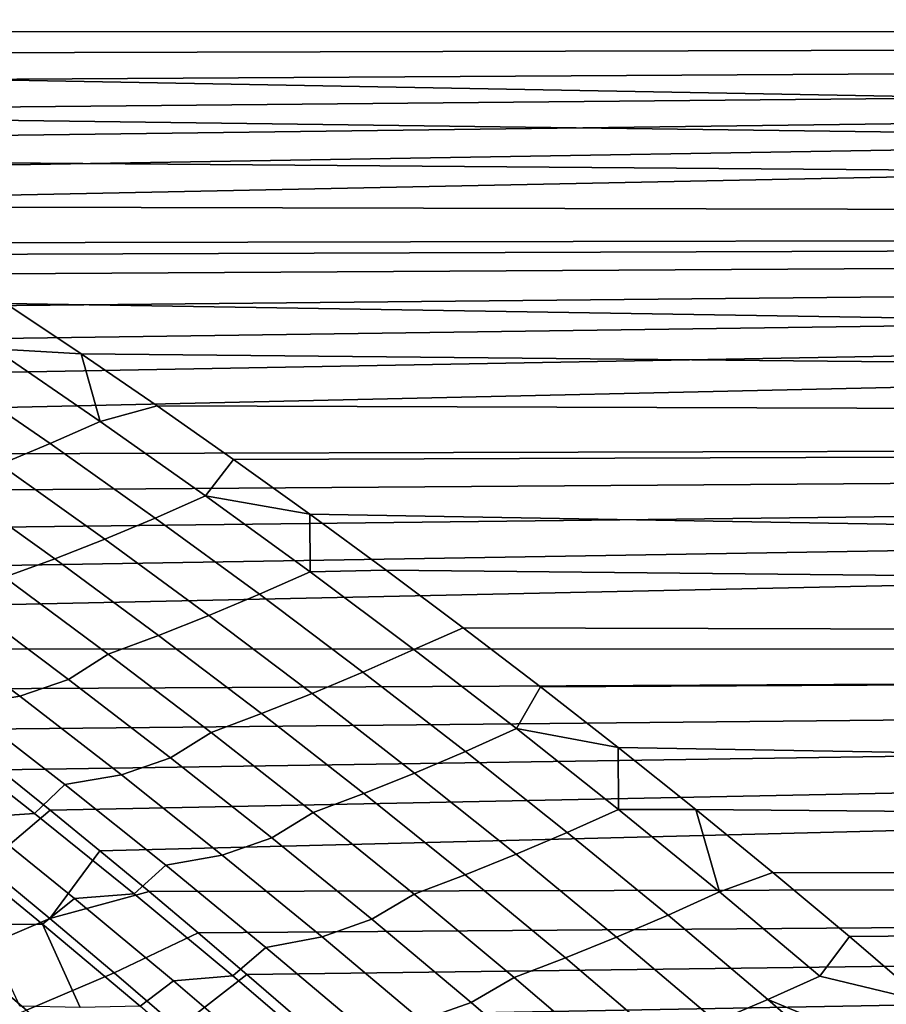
# Model space of a CAD drawing. Header units: metres. Extents: x -29 to 117, y -464 to 29.
# Tile 259 of 362: x 24.83 to 28.05, y 18.89 to 22.55. Entities that reach past the tile are written whole.
import ezdxf

# ---------------------------------------------------------------- set-up
doc = ezdxf.new("R2010")
doc.units = ezdxf.units.M
doc.layers.add('solid_24_501_056_XXX', color=7, linetype='CONTINUOUS')

msp = doc.modelspace()

# ---------------------------------------------------------------- linework, layer by layer
at = {"layer": 'solid_24_501_056_XXX'}
for points in [[(20.559736, 22.6346, 68.482567), (20.738693, 22.528807, 68.626869), (54.700001, 23.198271, 67.679291)], [(20.920137, 22.420368, 68.772804), (54.700001, 22.511919, 68.649727), (54.700001, 23.198271, 67.679291), (20.738693, 22.528807, 68.626869)], [(22.404037, 22.946329, 35.954254), (22.157051, 23.083645, 36.152435), (54.700001, 23.198271, 36.320705), (54.700001, 22.511919, 35.350269)], [(22.654408, 22.80448, 35.753288), (22.404037, 22.946329, 35.954254), (54.700001, 22.511919, 35.350269)], [(22.908215, 22.658384, 35.550148), (22.654408, 22.80448, 35.753288), (54.700001, 22.511919, 35.350269)], [(23.16534, 22.507862, 35.344788), (22.908215, 22.658384, 35.550148), (54.700001, 22.511919, 35.350269)], [(20.920137, 22.420368, 68.772804), (21.103779, 22.309351, 68.920189), (54.700001, 22.511919, 68.649727)], [(21.103779, 22.309351, 68.920189), (21.289322, 22.195818, 69.068848), (54.700001, 22.511919, 68.649727)], [(21.289322, 22.195818, 69.068848), (21.476471, 22.079844, 69.218613), (54.700001, 22.511919, 68.649727)], [(21.476471, 22.079844, 69.218613), (21.664932, 21.9615, 69.369301), (54.700001, 22.511919, 68.649727)], [(21.664932, 21.9615, 69.369301), (21.854412, 21.840866, 69.520744), (54.700001, 22.511919, 68.649727)], [(22.044617, 21.718025, 69.672791), (54.700001, 21.785002, 69.590157), (54.700001, 22.511919, 68.649727), (21.854412, 21.840866, 69.520744)], [(23.425657, 22.35268, 35.137093), (23.16534, 22.507862, 35.344788), (54.700001, 22.511919, 35.350269), (54.700001, 21.785002, 34.40984)], [(23.689032, 22.192595, 34.92696), (23.425657, 22.35268, 35.137093), (54.700001, 21.785002, 34.40984)], [(23.955334, 22.027359, 34.714298), (23.689032, 22.192595, 34.92696), (54.700001, 21.785002, 34.40984)], [(24.224436, 21.856712, 34.499027), (23.955334, 22.027359, 34.714298), (54.700001, 21.785002, 34.40984)], [(24.497023, 21.680305, 34.28096), (24.224436, 21.856712, 34.499027), (54.700001, 21.785002, 34.40984)], [(22.044617, 21.718025, 69.672791), (22.23525, 21.59306, 69.825256), (54.700001, 21.785002, 69.590157)], [(22.23525, 21.59306, 69.825256), (22.426022, 21.466063, 69.977989), (54.700001, 21.785002, 69.590157)], [(22.426022, 21.466063, 69.977989), (22.616634, 21.337128, 70.130829), (54.700001, 21.785002, 69.590157)], [(22.616634, 21.337128, 70.130829), (22.807436, 21.206015, 70.284004), (54.700001, 21.785002, 69.590157)], [(22.807436, 21.206015, 70.284004), (23.000345, 21.071695, 70.438644), (54.700001, 21.785002, 69.590157)], [(23.19504, 20.93434, 70.594444), (54.700001, 21.018824, 70.498894), (54.700001, 21.785002, 69.590157), (23.000345, 21.071695, 70.438644)], [(24.773819, 21.497997, 34.060211), (24.497023, 21.680305, 34.28096), (54.700001, 21.785002, 34.40984), (54.700001, 21.018824, 33.501106)], [(24.730209, 21.328463, 33.854137), (24.773819, 21.497997, 34.060211), (25.053919, 21.309999, 33.837292)], [(25.053919, 21.309999, 33.837292), (24.773819, 21.497997, 34.060211), (54.700001, 21.018824, 33.501106)], [(24.730209, 21.328463, 33.854137), (25.124718, 21.058243, 33.541256), (24.938293, 20.976303, 33.433258), (24.544561, 21.247446, 33.744125)], [(24.730209, 21.328463, 33.854137), (25.053919, 21.309999, 33.837292), (25.124718, 21.058243, 33.541256)], [(25.336397, 21.116535, 33.612724), (25.053919, 21.309999, 33.837292), (54.700001, 21.018824, 33.501106)], [(25.124718, 21.058243, 33.541256), (25.053919, 21.309999, 33.837292), (25.336397, 21.116535, 33.612724)], [(24.544561, 21.247446, 33.744125), (24.938293, 20.976303, 33.433258), (24.752129, 20.899149, 33.321358), (24.359171, 21.171272, 33.630283)], [(25.516405, 20.782026, 33.23085), (25.124718, 21.058243, 33.541256), (25.336397, 21.116535, 33.612724), (25.620329, 20.91785, 33.387009)], [(25.620329, 20.91785, 33.387009), (25.336397, 21.116535, 33.612724), (54.700001, 21.018824, 33.501106)], [(25.124718, 21.058243, 33.541256), (25.516405, 20.782026, 33.23085), (25.329184, 20.69923, 33.124908), (24.938293, 20.976303, 33.433258)], [(23.19504, 20.93434, 70.594444), (23.390984, 20.794239, 70.750992), (54.700001, 21.018824, 70.498894)], [(23.390984, 20.794239, 70.750992), (23.587639, 20.651697, 70.907867), (54.700001, 21.018824, 70.498894)], [(23.587639, 20.651697, 70.907867), (23.78447, 20.50703, 71.064674), (54.700001, 21.018824, 70.498894)], [(23.78447, 20.50703, 71.064674), (23.980938, 20.360565, 71.221016), (54.700001, 21.018824, 70.498894)], [(24.176508, 20.212639, 71.376511), (54.700001, 20.214771, 71.37429), (54.700001, 21.018824, 70.498894), (23.980938, 20.360565, 71.221016)], [(25.904785, 20.714207, 33.160637), (25.620329, 20.91785, 33.387009), (54.700001, 21.018824, 33.501106), (54.700001, 20.214771, 32.625713)], [(24.938293, 20.976303, 33.433258), (25.329184, 20.69923, 33.124908), (25.142221, 20.621157, 33.014996), (24.752129, 20.899149, 33.321358)], [(25.516405, 20.782026, 33.23085), (25.620329, 20.91785, 33.387009), (25.904785, 20.714207, 33.160637)], [(24.752129, 20.899149, 33.321358), (25.142221, 20.621157, 33.014996), (24.955654, 20.547865, 32.901184), (24.566357, 20.826834, 33.205639)], [(24.566357, 20.826834, 33.205639), (24.955654, 20.547865, 32.901184), (24.769615, 20.479406, 32.783566), (24.381111, 20.759411, 33.086182)], [(25.516405, 20.782026, 33.23085), (25.905155, 20.499765, 32.923004), (25.717113, 20.416176, 32.819157), (25.329184, 20.69923, 33.124908)], [(25.516405, 20.782026, 33.23085), (25.904785, 20.714207, 33.160637), (25.905155, 20.499765, 32.923004)], [(25.329184, 20.69923, 33.124908), (25.717113, 20.416176, 32.819157), (25.529331, 20.337248, 32.711269), (25.142221, 20.621157, 33.014996)], [(26.188864, 20.505869, 32.934078), (25.904785, 20.714207, 33.160637), (54.700001, 20.214771, 32.625713)], [(25.905155, 20.499765, 32.923004), (25.904785, 20.714207, 33.160637), (26.188864, 20.505869, 32.934078)], [(25.142221, 20.621157, 33.014996), (25.529331, 20.337248, 32.711269), (25.341948, 20.263041, 32.599415), (24.955654, 20.547865, 32.901184)], [(24.955654, 20.547865, 32.901184), (25.341948, 20.263041, 32.599415), (25.155094, 20.193607, 32.483673), (24.769615, 20.479406, 32.783566)], [(25.905155, 20.499765, 32.923004), (26.188864, 20.505869, 32.934078), (26.474371, 20.291929, 32.706539), (26.29085, 20.211411, 32.617783)], [(26.474371, 20.291929, 32.706539), (26.188864, 20.505869, 32.934078), (54.700001, 20.214771, 32.625713)], [(24.769615, 20.479406, 32.783566), (25.155094, 20.193607, 32.483673), (25.00736, 20.099876, 32.334347), (24.624943, 20.385857, 32.630653)], [(25.905155, 20.499765, 32.923004), (26.29085, 20.211411, 32.617783), (26.101967, 20.127094, 32.516075), (25.717113, 20.416176, 32.819157)], [(25.717113, 20.416176, 32.819157), (26.101967, 20.127094, 32.516075), (25.913343, 20.047379, 32.410255), (25.529331, 20.337248, 32.711269)], [(24.624943, 20.385857, 32.630653), (25.00736, 20.099876, 32.334347), (24.825583, 20.03721, 32.208412), (24.444187, 20.324188, 32.502827)], [(24.825583, 20.03721, 32.208412), (24.614454, 20.00264, 32.102139), (24.232302, 20.291363, 32.396141), (24.444187, 20.324188, 32.502827)], [(25.529331, 20.337248, 32.711269), (25.913343, 20.047379, 32.410255), (25.725121, 19.972321, 32.300392), (25.341948, 20.263041, 32.599415)], [(26.673374, 19.916908, 32.315273), (26.29085, 20.211411, 32.617783), (26.474371, 20.291929, 32.706539), (26.762096, 20.071995, 32.477833)], [(26.762096, 20.071995, 32.477833), (26.474371, 20.291929, 32.706539), (54.700001, 20.214771, 32.625713)], [(25.341948, 20.263041, 32.599415), (25.725121, 19.972321, 32.300392), (25.53743, 19.901976, 32.186573), (25.155094, 20.193607, 32.483673)], [(24.176508, 20.212639, 71.376511), (24.370642, 20.063602, 71.530792), (54.700001, 20.214771, 71.37429)], [(24.370642, 20.063602, 71.530792), (24.562803, 19.913815, 71.683495), (54.700001, 20.214771, 71.37429)], [(24.562803, 19.913815, 71.683495), (24.752455, 19.763647, 71.834274), (54.700001, 20.214771, 71.37429)], [(24.752455, 19.763647, 71.834274), (24.939058, 19.61348, 71.98278), (54.700001, 20.214771, 71.37429)], [(24.939058, 19.61348, 71.98278), (25.123533, 19.462679, 72.129684), (54.700001, 20.214771, 71.37429)], [(25.30703, 19.31045, 72.275764), (54.700001, 19.374289, 72.214767), (54.700001, 20.214771, 71.37429), (25.123533, 19.462679, 72.129684)], [(27.050867, 19.846584, 32.248718), (26.762096, 20.071995, 32.477833), (54.700001, 20.214771, 32.625713), (54.700001, 19.374289, 31.785229)], [(25.155094, 20.193607, 32.483673), (25.53743, 19.901976, 32.186573), (25.386633, 19.808176, 32.040855), (25.00736, 20.099876, 32.334347)], [(26.29085, 20.211411, 32.617783), (26.673374, 19.916908, 32.315273), (26.483625, 19.831936, 32.215744), (26.101967, 20.127094, 32.516075)], [(26.101967, 20.127094, 32.516075), (26.483625, 19.831936, 32.215744), (26.29414, 19.751501, 32.112026), (25.913343, 20.047379, 32.410255)], [(25.00736, 20.099876, 32.334347), (25.386633, 19.808176, 32.040855), (25.203812, 19.744577, 31.916855), (24.825583, 20.03721, 32.208412)], [(26.673374, 19.916908, 32.315273), (26.762096, 20.071995, 32.477833), (27.050867, 19.846584, 32.248718)], [(25.203812, 19.744577, 31.916855), (24.993406, 19.708284, 31.811049), (24.614454, 20.00264, 32.102139), (24.825583, 20.03721, 32.208412)], [(25.913343, 20.047379, 32.410255), (26.29414, 19.751501, 32.112026), (26.105055, 19.675659, 32.0042), (25.725121, 19.972321, 32.300392)], [(24.614454, 20.00264, 32.102139), (24.993406, 19.708284, 31.811049), (24.880217, 19.600767, 31.627951), (24.506475, 19.894405, 31.913979)], [(25.725121, 19.972321, 32.300392), (26.105055, 19.675659, 32.0042), (25.916506, 19.604467, 31.89234), (25.53743, 19.901976, 32.186573)], [(24.880217, 19.600767, 31.627951), (24.656755, 19.58662, 31.526655), (24.281332, 19.882513, 31.813116), (24.506475, 19.894405, 31.913979)], [(25.53743, 19.901976, 32.186573), (25.916506, 19.604467, 31.89234), (25.762646, 19.510719, 31.75025), (25.386633, 19.808176, 32.040855)], [(26.673374, 19.916908, 32.315273), (27.052591, 19.616207, 32.015564), (26.861956, 19.530653, 31.918247), (26.483625, 19.831936, 32.215744)], [(26.673374, 19.916908, 32.315273), (27.050867, 19.846584, 32.248718), (27.052591, 19.616207, 32.015564)], [(27.339506, 19.616251, 32.019943), (27.050867, 19.846584, 32.248718), (54.700001, 19.374289, 31.785229)], [(27.052591, 19.616207, 32.015564), (27.050867, 19.846584, 32.248718), (27.339506, 19.616251, 32.019943)], [(26.483625, 19.831936, 32.215744), (26.861956, 19.530653, 31.918247), (26.671585, 19.449568, 31.816677), (26.29414, 19.751501, 32.112026)], [(25.386633, 19.808176, 32.040855), (25.762646, 19.510719, 31.75025), (25.578762, 19.446255, 31.62822), (25.203812, 19.744577, 31.916855)], [(24.696999, 19.409374, 72.193764), (24.939058, 19.61348, 71.98278), (24.752455, 19.763647, 71.834274), (24.454847, 19.606153, 72.002785)], [(25.578762, 19.446255, 31.62822), (25.369041, 19.40826, 31.52294), (24.993406, 19.708284, 31.811049), (25.203812, 19.744577, 31.916855)], [(26.29414, 19.751501, 32.112026), (26.671585, 19.449568, 31.816677), (26.481619, 19.373013, 31.710922), (26.105055, 19.675659, 32.0042)], [(24.993406, 19.708284, 31.811049), (25.369041, 19.40826, 31.52294), (25.250664, 19.301624, 31.3449), (24.880217, 19.600767, 31.627951)], [(26.105055, 19.675659, 32.0042), (26.481619, 19.373013, 31.710922), (26.292189, 19.301044, 31.601063), (25.916506, 19.604467, 31.89234)], [(25.250664, 19.301624, 31.3449), (25.028837, 19.285221, 31.24324), (24.656755, 19.58662, 31.526655), (24.880217, 19.600767, 31.627951)], [(24.937706, 19.210007, 72.383499), (25.123533, 19.462679, 72.129684), (24.939058, 19.61348, 71.98278), (24.696999, 19.409374, 72.193764)], [(25.916506, 19.604467, 31.89234), (26.292189, 19.301044, 31.601063), (26.135262, 19.207466, 31.46262), (25.762646, 19.510719, 31.75025)], [(27.052591, 19.616207, 32.015564), (27.428341, 19.309258, 31.718775), (27.236797, 19.223194, 31.623711), (26.861956, 19.530653, 31.918247)], [(27.052591, 19.616207, 32.015564), (27.339506, 19.616251, 32.019943), (27.428341, 19.309258, 31.718775)], [(27.626841, 19.381573, 31.792213), (27.339506, 19.616251, 32.019943), (54.700001, 19.374289, 31.785229)], [(27.428341, 19.309258, 31.718775), (27.339506, 19.616251, 32.019943), (27.626841, 19.381573, 31.792213)], [(24.656755, 19.58662, 31.526655), (25.028837, 19.285221, 31.24324), (24.909859, 19.190046, 31.060871), (24.542761, 19.490705, 31.33955)], [(26.861956, 19.530653, 31.918247), (27.236797, 19.223194, 31.623711), (27.045521, 19.141535, 31.524321), (26.671585, 19.449568, 31.816677)], [(24.542761, 19.490705, 31.33955), (24.909859, 19.190046, 31.060871), (24.685112, 19.188541, 30.956467)], [(25.762646, 19.510719, 31.75025), (26.135262, 19.207466, 31.46262), (25.950298, 19.142206, 31.342598), (25.578762, 19.446255, 31.62822)], [(24.937706, 19.210007, 72.383499), (25.30703, 19.31045, 72.275764), (25.123533, 19.462679, 72.129684)], [(25.950298, 19.142206, 31.342598), (25.741226, 19.102533, 31.2379), (25.369041, 19.40826, 31.52294), (25.578762, 19.446255, 31.62822)], [(26.671585, 19.449568, 31.816677), (27.045521, 19.141535, 31.524321), (26.854649, 19.064339, 31.420679), (26.481619, 19.373013, 31.710922)], [(24.937706, 19.210007, 72.383499), (24.696999, 19.409374, 72.193764), (24.372835, 19.271784, 72.364525), (24.61256, 19.071798, 72.55188)], [(25.369041, 19.40826, 31.52294), (25.741226, 19.102533, 31.2379), (25.61768, 18.996946, 31.064919), (25.250664, 19.301624, 31.3449)], [(25.30703, 19.31045, 72.275764), (25.489367, 19.156952, 72.420853), (54.700001, 19.374289, 72.214767)], [(25.489367, 19.156952, 72.420853), (25.670361, 19.002348, 72.564796), (54.700001, 19.374289, 72.214767)], [(25.670361, 19.002348, 72.564796), (25.849833, 18.846809, 72.707436), (54.700001, 19.374289, 72.214767)], [(25.849833, 18.846809, 72.707436), (26.027601, 18.690506, 72.848618), (54.700001, 19.374289, 72.214767)], [(26.027601, 18.690506, 72.848618), (26.203482, 18.533615, 72.988213), (54.700001, 19.374289, 72.214767)], [(26.377296, 18.376322, 73.126068), (54.700001, 18.498892, 73.018822), (54.700001, 19.374289, 72.214767), (26.203482, 18.533615, 72.988213)], [(26.481619, 19.373013, 31.710922), (26.854649, 19.064339, 31.420679), (26.664316, 18.991661, 31.312859), (26.292189, 19.301044, 31.601063)], [(27.800459, 18.996, 31.425028), (27.428341, 19.309258, 31.718775), (27.626841, 19.381573, 31.792213), (27.911694, 19.14316, 31.566217)], [(27.911694, 19.14316, 31.566217), (27.626841, 19.381573, 31.792213), (54.700001, 19.374289, 31.785229)], [(28.19315, 18.901491, 31.342468), (27.911694, 19.14316, 31.566217), (54.700001, 19.374289, 31.785229), (54.700001, 18.498892, 30.981176)], [(24.937706, 19.210007, 72.383499), (25.176926, 19.008039, 72.57196), (25.489367, 19.156952, 72.420853), (25.30703, 19.31045, 72.275764)], [(25.61768, 18.996946, 31.064919), (25.397442, 18.978283, 30.962957), (25.028837, 19.285221, 31.24324), (25.250664, 19.301624, 31.3449)], [(26.292189, 19.301044, 31.601063), (26.664316, 18.991661, 31.312859), (26.504326, 18.89838, 31.17808), (26.135262, 19.207466, 31.46262)], [(27.428341, 19.309258, 31.718775), (27.800459, 18.996, 31.425028), (27.607986, 18.909508, 31.332251), (27.236797, 19.223194, 31.623711)], [(25.028837, 19.285221, 31.24324), (25.397442, 18.978283, 30.962957), (25.2735, 18.884008, 30.785322), (24.909859, 19.190046, 31.060871)], [(27.236797, 19.223194, 31.623711), (27.607986, 18.909508, 31.332251), (27.415783, 18.827351, 31.235081), (27.045521, 19.141535, 31.524321)], [(25.176926, 19.008039, 72.57196), (24.937706, 19.210007, 72.383499), (24.61256, 19.071798, 72.55188), (24.850782, 18.869267, 72.73793)], [(24.909859, 19.190046, 31.060871), (25.050732, 18.879915, 30.68017), (24.825481, 18.88455, 30.57452), (24.685112, 19.188541, 30.956467)], [(24.909859, 19.190046, 31.060871), (25.2735, 18.884008, 30.785322), (25.050732, 18.879915, 30.68017)], [(26.135262, 19.207466, 31.46262), (26.504326, 18.89838, 31.17808), (26.318262, 18.832394, 31.060104), (25.950298, 19.142206, 31.342598)], [(25.414616, 18.803459, 72.759117), (25.670361, 19.002348, 72.564796), (25.489367, 19.156952, 72.420853), (25.176926, 19.008039, 72.57196)], [(26.318262, 18.832394, 31.060104), (26.109804, 18.791073, 30.956043), (25.741226, 19.102533, 31.2379), (25.950298, 19.142206, 31.342598)], [(27.045521, 19.141535, 31.524321), (27.415783, 18.827351, 31.235081), (27.223986, 18.749588, 31.133585), (26.854649, 19.064339, 31.420679)], [(27.800459, 18.996, 31.425028), (27.911694, 19.14316, 31.566217), (28.19315, 18.901491, 31.342468)], [(25.741226, 19.102533, 31.2379), (26.109804, 18.791073, 30.956043), (25.981115, 18.686707, 30.788113), (25.61768, 18.996946, 31.064919)], [(24.850782, 18.869267, 72.73793), (24.61256, 19.071798, 72.55188), (24.288734, 18.946493, 72.732468), (24.525965, 18.743273, 72.916237)], [(26.854649, 19.064339, 31.420679), (27.223986, 18.749588, 31.133585), (27.032732, 18.676277, 31.027842), (26.664316, 18.991661, 31.312859)], [(25.414616, 18.803459, 72.759117), (25.176926, 19.008039, 72.57196), (24.850782, 18.869267, 72.73793), (25.087458, 18.664179, 72.922653)], [(25.397442, 18.978283, 30.962957), (25.762421, 18.665783, 30.685917), (25.633539, 18.572569, 30.513014), (25.2735, 18.884008, 30.785322)], [(25.981115, 18.686707, 30.788113), (25.762421, 18.665783, 30.685917), (25.397442, 18.978283, 30.962957), (25.61768, 18.996946, 31.064919)], [(25.650726, 18.596252, 72.944931), (25.849833, 18.846809, 72.707436), (25.670361, 19.002348, 72.564796), (25.414616, 18.803459, 72.759117)], [(26.664316, 18.991661, 31.312859), (27.032732, 18.676277, 31.027842), (26.869682, 18.583422, 30.896742), (26.504326, 18.89838, 31.17808)], [(27.607986, 18.909508, 31.332251), (27.800459, 18.996, 31.425028), (28.19315, 18.901491, 31.342468), (28.168783, 18.676388, 31.134441)], [(26.504326, 18.89838, 31.17808), (26.869682, 18.583422, 30.896742), (26.682503, 18.516788, 30.780849), (26.318262, 18.832394, 31.060104)], [(27.607986, 18.909508, 31.332251), (27.975363, 18.589546, 31.043985), (27.782213, 18.506971, 30.94907), (27.415783, 18.827351, 31.235081)], [(28.168783, 18.676388, 31.134441), (27.975363, 18.589546, 31.043985), (27.607986, 18.909508, 31.332251)]]:
    msp.add_3dface(points, dxfattribs=at)

doc.saveas('drawing.dxf')
